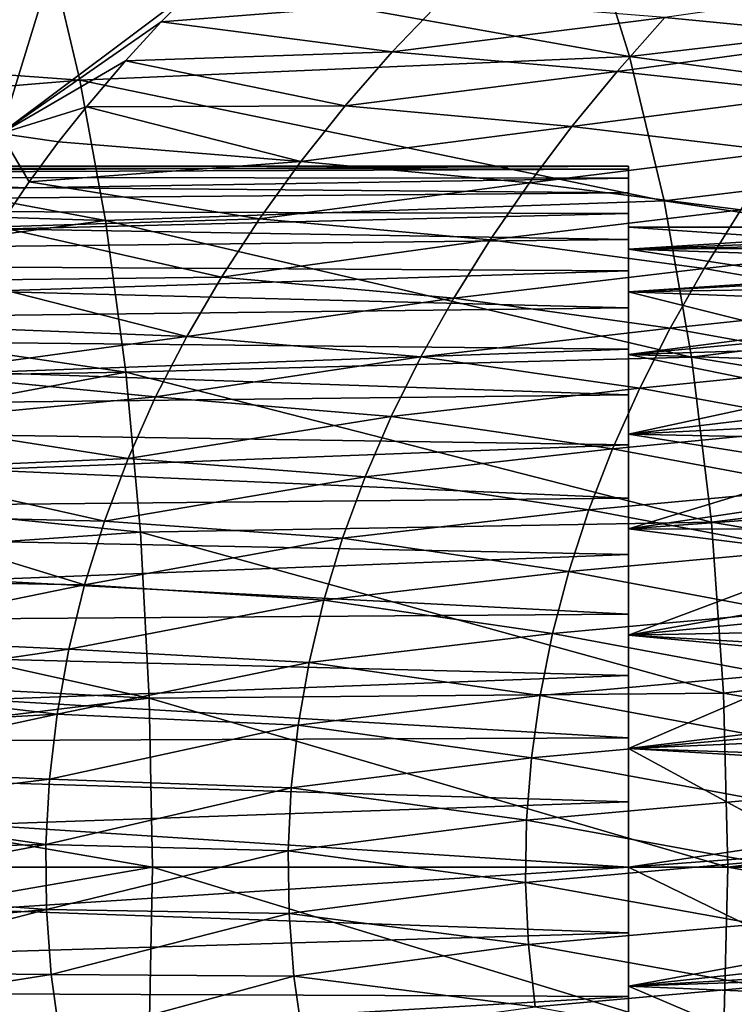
# Model space of a CAD drawing. Header units: metres. Extents: x -62 to 300, y -109 to 109.
# Tile 454 of 656: x -21.45 to -15.33, y 75.13 to 83.55. Entities that reach past the tile are written whole.
import ezdxf

# ---------------------------------------------------------------- set-up
doc = ezdxf.new("R2010")
doc.units = ezdxf.units.M
doc.layers.add('solid_500635', color=7, linetype='CONTINUOUS')

msp = doc.modelspace()

# ---------------------------------------------------------------- linework, layer by layer
at = {"layer": 'solid_500635'}
for points in [[(-16.57902, 84.355042, -14.683966), (-16.228474, 83.237823, -15.605897), (-21.191458, 84.121262, -14.691072)], [(-11.630633, 83.779594, -15.396885), (-16.228474, 83.237823, -15.605897), (-16.57902, 84.355042, -14.683966)], [(-25.239401, 83.347534, -15.26133), (-21.191458, 84.121262, -14.691072), (-20.932703, 83.035843, -15.611236)], [(-25.239401, 83.347534, -15.26133), (-25.239401, 83.973305, -14.695056), (-21.191458, 84.121262, -14.691072)], [(-16.228474, 83.237823, -15.605897), (-20.932703, 83.035843, -15.611236), (-21.191458, 84.121262, -14.691072)], [(-21.257181, 83.733414, 0.981811), (-24.090141, 83.944878, 0.608965), (-24.406492, 82.762741, 1.525482)], [(-15.927182, 83.569969, 2.044471), (-14.18335, 83.403152, 2.907403), (-13.773799, 83.88105, 2.690423)], [(-19.953653, 83.822624, 1.00602), (-21.257181, 83.733414, 0.981811), (-21.61013, 82.577789, 1.769752)], [(-20.236784, 83.533905, 1.205389), (-19.953653, 83.822624, 1.00602), (-21.61013, 82.577789, 1.769752)], [(-17.832205, 83.725853, 1.385041), (-19.953653, 83.822624, 1.00602), (-20.236784, 83.533905, 1.205389)], [(-11.630633, 83.779594, -15.396885), (-11.252923, 82.566795, -16.186991), (-16.228474, 83.237823, -15.605897)], [(-21.61013, 82.577789, 1.769752), (-21.257181, 83.733414, 0.981811), (-24.406492, 82.762741, 1.525482)], [(-17.832205, 83.725853, 1.385041), (-20.236784, 83.533905, 1.205389), (-18.260178, 83.276619, 1.654692)], [(-17.832205, 83.725853, 1.385041), (-18.260178, 83.276619, 1.654692), (-15.927182, 83.569969, 2.044471)], [(-20.542759, 83.20092, 1.422801), (-20.236784, 83.533905, 1.205389), (-21.61013, 82.577789, 1.769752)], [(-18.260178, 83.276619, 1.654692), (-20.236784, 83.533905, 1.205389), (-20.542759, 83.20092, 1.422801)], [(-18.260178, 83.276619, 1.654692), (-16.336775, 83.108833, 2.278912), (-15.927182, 83.569969, 2.044471)], [(-15.927182, 83.569969, 2.044471), (-16.336775, 83.108833, 2.278912), (-14.18335, 83.403152, 2.907403)], [(-25.239401, 82.677017, -15.780041), (-25.239401, 83.347534, -15.26133), (-20.932703, 83.035843, -15.611236)], [(-16.336775, 83.108833, 2.278912), (-14.57121, 82.917725, 3.112188), (-14.18335, 83.403152, 2.907403)], [(-18.260178, 83.276619, 1.654692), (-20.542759, 83.20092, 1.422801), (-18.664568, 82.813515, 1.911974)], [(-18.260178, 83.276619, 1.654692), (-18.664568, 82.813515, 1.911974), (-16.336775, 83.108833, 2.278912)], [(-20.878183, 82.806969, 1.663431), (-20.542759, 83.20092, 1.422801), (-21.61013, 82.577789, 1.769752)], [(-16.228474, 83.237823, -15.605897), (-15.933187, 82.000587, -16.383806), (-20.932703, 83.035843, -15.611236)], [(-18.664568, 82.813515, 1.911974), (-20.542759, 83.20092, 1.422801), (-20.878183, 82.806969, 1.663431)], [(-11.252923, 82.566795, -16.186991), (-15.933187, 82.000587, -16.383806), (-16.228474, 83.237823, -15.605897)], [(-18.664568, 82.813515, 1.911974), (-16.723436, 82.637497, 2.501091), (-16.336775, 83.108833, 2.278912)], [(-16.336775, 83.108833, 2.278912), (-16.723436, 82.637497, 2.501091), (-14.57121, 82.917725, 3.112188)], [(-25.239401, 82.677017, -15.780041), (-20.932703, 83.035843, -15.611236), (-20.714769, 81.834213, -16.387434)], [(-15.933187, 82.000587, -16.383806), (-20.714769, 81.834213, -16.387434), (-20.932703, 83.035843, -15.611236)], [(-16.723436, 82.637497, 2.501091), (-14.936046, 82.42524, 3.30425), (-14.57121, 82.917725, 3.112188)], [(-21.116741, 82.505478, 1.835917), (-20.878183, 82.806969, 1.663431), (-21.61013, 82.577789, 1.769752)], [(-19.043886, 82.337372, 2.155409), (-20.878183, 82.806969, 1.663431), (-21.116741, 82.505478, 1.835917)], [(-18.664568, 82.813515, 1.911974), (-20.878183, 82.806969, 1.663431), (-19.043886, 82.337372, 2.155409)], [(-18.664568, 82.813515, 1.911974), (-19.043886, 82.337372, 2.155409), (-16.723436, 82.637497, 2.501091)], [(-25.239401, 81.971039, -16.243582), (-25.239401, 82.677017, -15.780041), (-20.714769, 81.834213, -16.387434)], [(-21.630724, 81.779884, 2.211519), (-21.367981, 82.164635, 2.01919), (-21.61013, 82.577789, 1.769752)], [(-21.367981, 82.164635, 2.01919), (-21.116741, 82.505478, 1.835917), (-21.61013, 82.577789, 1.769752)], [(-19.043886, 82.337372, 2.155409), (-17.085806, 82.156654, 2.710001), (-16.723436, 82.637497, 2.501091)], [(-16.723436, 82.637497, 2.501091), (-17.085806, 82.156654, 2.710001), (-14.936046, 82.42524, 3.30425)], [(-11.252923, 82.566795, -16.186991), (-10.944651, 81.252739, -16.832798), (-15.933187, 82.000587, -16.383806)], [(-19.043886, 82.337372, 2.155409), (-21.116741, 82.505478, 1.835917), (-21.367981, 82.164635, 2.01919)], [(-17.085806, 82.156654, 2.710001), (-15.276613, 81.926285, 3.482945), (-14.936046, 82.42524, 3.30425)], [(-19.043886, 82.337372, 2.155409), (-21.367981, 82.164635, 2.01919), (-19.396774, 81.849213, 2.383483)], [(-19.043886, 82.337372, 2.155409), (-19.396774, 81.849213, 2.383483), (-17.085806, 82.156654, 2.710001)], [(-32.239399, 82.208832, -8.211694), (-16.239401, 82.273972, -7.722058), (-16.239401, 82.300003, -7.169705)], [(-32.239399, 82.300003, -7.169716), (-16.239401, 82.300003, -7.169705), (-16.239401, 82.273972, -6.617353)], [(-32.239399, 82.300003, -7.169716), (-32.239399, 82.208832, -8.211694), (-16.239401, 82.300003, -7.169705)], [(-32.239399, 82.208832, -6.127738), (-32.239399, 82.300003, -7.169716), (-16.239401, 82.273972, -6.617353)], [(-32.239399, 82.208832, -8.211694), (-16.239401, 82.197113, -8.273635), (-16.239401, 82.273972, -7.722058)], [(-32.239399, 82.208832, -6.127738), (-16.239401, 82.273972, -6.617353), (-16.239401, 82.197113, -6.065776)], [(-16.239401, 82.273972, -6.617353), (-16.239401, 82.300003, -7.169705), (-16.239401, 82.273972, -7.722058)], [(-16.239401, 82.273972, -6.617353), (-16.239401, 82.273972, -7.722058), (-16.239401, 82.197113, -8.273635)], [(-16.239401, 82.197113, -6.065776), (-16.239401, 82.273972, -6.617353), (-16.239401, 82.197113, -8.273635)], [(-32.239399, 82.208832, -8.211694), (-32.239399, 81.938095, -9.221991), (-16.239401, 82.197113, -8.273635)], [(-32.239399, 82.208832, -6.127738), (-16.239401, 82.197113, -6.065776), (-16.239401, 82.071159, -5.528578)], [(-32.239399, 81.938103, -5.117441), (-32.239399, 82.208832, -6.127738), (-16.239401, 82.071159, -5.528578)], [(-32.239399, 81.938095, -9.221991), (-16.239401, 82.071159, -8.810833), (-16.239401, 82.197113, -8.273635)], [(-19.396774, 81.849213, 2.383483), (-21.367981, 82.164635, 2.01919), (-21.630724, 81.779884, 2.211519)], [(-19.396774, 81.849213, 2.383483), (-17.422636, 81.667145, 2.904572), (-17.085806, 82.156654, 2.710001)], [(-17.085806, 82.156654, 2.710001), (-17.422636, 81.667145, 2.904572), (-15.276613, 81.926285, 3.482945)], [(-16.239401, 82.197113, -6.065776), (-16.239401, 82.197113, -8.273635), (-16.239401, 82.071159, -8.810833)], [(-16.239401, 82.071159, -5.528578), (-16.239401, 82.197113, -6.065776), (-16.239401, 82.071159, -8.810833)], [(-32.239399, 81.938095, -9.221991), (-16.239401, 81.894539, -9.336213), (-16.239401, 82.071159, -8.810833)], [(-32.239399, 81.938103, -5.117441), (-16.239401, 82.071159, -5.528578), (-16.239401, 81.894539, -5.003198)], [(-16.239401, 82.071159, -5.528578), (-16.239401, 82.071159, -8.810833), (-16.239401, 81.894539, -9.336213)], [(-16.239401, 81.894539, -5.003198), (-16.239401, 82.071159, -5.528578), (-16.239401, 81.894539, -9.336213)], [(-15.933187, 82.000587, -16.383806), (-15.698106, 80.664818, -17.003906), (-20.714769, 81.834213, -16.387434)], [(-10.944651, 81.252739, -16.832798), (-15.698106, 80.664818, -17.003906), (-15.933187, 82.000587, -16.383806)], [(-32.239399, 81.938103, -5.117441), (-16.239401, 81.894539, -5.003198), (-16.239401, 81.669914, -4.493891)], [(-32.239399, 81.496048, -4.169523), (-32.239399, 81.938103, -5.117441), (-16.239401, 81.669914, -4.493891)], [(-32.239399, 81.938095, -9.221991), (-32.239399, 81.496033, -10.169909), (-16.239401, 81.894539, -9.336213)], [(-32.239399, 81.496033, -10.169909), (-16.239401, 81.669914, -9.84552), (-16.239401, 81.894539, -9.336213)], [(-25.239401, 81.22644, -16.65415), (-25.239401, 81.971039, -16.243582), (-20.714769, 81.834213, -16.387434)], [(-17.422636, 81.667145, 2.904572), (-15.591767, 81.4216, 3.64757), (-15.276613, 81.926285, 3.482945)], [(-16.239401, 81.894539, -5.003198), (-16.239401, 81.77607, -7.679161), (-16.239401, 81.77607, -6.660251)], [(-16.239401, 81.669914, -4.493891), (-16.239401, 81.894539, -5.003198), (-16.239401, 81.77607, -6.660251)], [(-16.239401, 81.894539, -9.336213), (-16.239401, 81.669914, -9.84552), (-16.239401, 81.77607, -7.679161)], [(-16.239401, 81.894539, -5.003198), (-16.239401, 81.894539, -9.336213), (-16.239401, 81.77607, -7.679161)], [(-15.276613, 81.926285, 3.482945), (-15.591767, 81.4216, 3.64757), (-13.601339, 81.644669, 4.441846)], [(-25.239401, 81.22644, -16.65415), (-20.714769, 81.834213, -16.387434), (-20.541294, 80.537178, -17.006037)], [(-19.396774, 81.849213, 2.383483), (-21.630724, 81.779884, 2.211519), (-19.721996, 81.35022, 2.59471)], [(-15.698106, 80.664818, -17.003906), (-20.541294, 80.537178, -17.006037), (-20.714769, 81.834213, -16.387434)], [(-19.396774, 81.849213, 2.383483), (-19.721996, 81.35022, 2.59471), (-17.422636, 81.667145, 2.904572)], [(-19.721996, 81.35022, 2.59471), (-21.630724, 81.779884, 2.211519), (-21.91361, 81.324089, 2.420064)], [(-13.639406, 81.782738, -6.734263), (-16.239401, 81.77607, -6.660251), (-16.239401, 81.77607, -7.679161)], [(-13.639406, 81.782738, -6.734263), (-14.063054, 81.627037, -5.801243), (-16.239401, 81.77607, -6.660251)], [(-13.205065, 81.776398, -7.678688), (-13.639406, 81.782738, -6.734263), (-16.239401, 81.77607, -7.679161)], [(-13.205065, 81.776398, -7.678688), (-16.239401, 81.77607, -7.679161), (-16.239401, 81.589317, -8.674317)], [(-12.988922, 81.712502, -8.146847), (-13.205065, 81.776398, -7.678688), (-16.239401, 81.589317, -8.674317)], [(-16.239401, 81.669914, -4.493891), (-16.239401, 81.77607, -6.660251), (-16.239401, 81.589317, -5.665094)], [(-14.063054, 81.627037, -5.801243), (-16.239401, 81.589317, -5.665094), (-16.239401, 81.77607, -6.660251)], [(-16.239401, 81.669914, -9.84552), (-16.239401, 81.589317, -8.674317), (-16.239401, 81.77607, -7.679161)], [(-32.239399, 81.496033, -10.169909), (-16.239401, 81.401955, -10.327027), (-16.239401, 81.669914, -9.84552)], [(-32.239399, 81.496048, -4.169523), (-16.239401, 81.669914, -4.493891), (-16.239401, 81.401955, -4.012384)], [(-19.721996, 81.35022, 2.59471), (-17.73278, 81.16993, 3.08375), (-17.422636, 81.667145, 2.904572)], [(-17.422636, 81.667145, 2.904572), (-17.73278, 81.16993, 3.08375), (-15.591767, 81.4216, 3.64757)], [(-12.773009, 81.608604, -8.608005), (-12.988922, 81.712502, -8.146847), (-16.239401, 81.589317, -8.674317)], [(-16.239401, 81.401955, -4.012384), (-16.239401, 81.669914, -4.493891), (-16.239401, 81.589317, -5.665094)], [(-16.239401, 81.669914, -9.84552), (-16.239401, 81.401955, -10.327027), (-16.239401, 81.589317, -8.674317)], [(-15.591767, 81.4216, 3.64757), (-13.884815, 81.123276, 4.577589), (-13.601339, 81.644669, 4.441846)], [(-14.063054, 81.627037, -5.801243), (-14.460292, 81.31752, -4.917042), (-16.239401, 81.589317, -5.665094)], [(-12.559877, 81.465691, -9.057987), (-12.773009, 81.608604, -8.608005), (-16.239401, 81.589317, -8.674317)], [(-16.239401, 81.401955, -4.012384), (-16.239401, 81.589317, -5.665094), (-16.239401, 81.224022, -4.719728)], [(-14.460292, 81.31752, -4.917042), (-16.239401, 81.224022, -4.719728), (-16.239401, 81.589317, -5.665094)], [(-16.239401, 81.401955, -10.327027), (-16.239401, 81.224022, -9.619682), (-16.239401, 81.589317, -8.674317)], [(-12.559877, 81.465691, -9.057987), (-16.239401, 81.589317, -8.674317), (-16.239401, 81.224022, -9.619682)], [(-32.239399, 81.496048, -4.169523), (-16.239401, 81.401955, -4.012384), (-16.239401, 81.087746, -3.554502)], [(-32.239399, 80.896088, -3.312768), (-32.239399, 81.496048, -4.169523), (-16.239401, 81.087746, -3.554502)], [(-32.239399, 81.496033, -10.169909), (-32.239399, 80.896072, -11.026665), (-16.239401, 81.401955, -10.327027)], [(-32.239399, 80.896072, -11.026665), (-16.239401, 81.087746, -10.784909), (-16.239401, 81.401955, -10.327027)], [(-17.73278, 81.16993, 3.08375), (-15.880464, 80.912025, 3.797404), (-15.591767, 81.4216, 3.64757)], [(-12.353056, 81.285271, -9.492861), (-12.559877, 81.465691, -9.057987), (-16.239401, 81.224022, -9.619682)], [(-16.239401, 81.087746, -3.554502), (-16.239401, 81.401955, -4.012384), (-16.239401, 81.224022, -4.719728)], [(-16.239401, 81.401955, -10.327027), (-16.239401, 81.087746, -10.784909), (-16.239401, 81.224022, -9.619682)], [(-15.591767, 81.4216, 3.64757), (-15.880464, 80.912025, 3.797404), (-13.884815, 81.123276, 4.577589)], [(-20.018465, 80.841927, 2.787595), (-21.91361, 81.324089, 2.420064), (-22.139103, 80.923325, 2.586604)], [(-19.721996, 81.35022, 2.59471), (-21.91361, 81.324089, 2.420064), (-20.018465, 80.841927, 2.787595)], [(-19.721996, 81.35022, 2.59471), (-20.018465, 80.841927, 2.787595), (-17.73278, 81.16993, 3.08375)], [(-14.460292, 81.31752, -4.917042), (-14.823681, 80.870071, -4.109569), (-16.239401, 81.224022, -4.719728)], [(-25.239401, 80.453896, -17.00543), (-25.239401, 81.22644, -16.65415), (-20.541294, 80.537178, -17.006037)], [(-12.150482, 81.068405, -9.910559), (-12.353056, 81.285271, -9.492861), (-16.239401, 81.224022, -9.619682)], [(-16.239401, 81.087746, -3.554502), (-16.239401, 81.224022, -4.719728), (-16.239401, 80.687508, -3.85385)], [(-14.823681, 80.870071, -4.109569), (-16.239401, 80.687508, -3.85385), (-16.239401, 81.224022, -4.719728)], [(-16.239401, 80.73275, -11.21298), (-16.239401, 80.687508, -10.485561), (-16.239401, 81.224022, -9.619682)], [(-12.150482, 81.068405, -9.910559), (-16.239401, 81.224022, -9.619682), (-16.239401, 80.687508, -10.485561)], [(-16.239401, 81.087746, -10.784909), (-16.239401, 80.73275, -11.21298), (-16.239401, 81.224022, -9.619682)], [(-10.944651, 81.252739, -16.832798), (-10.711287, 79.857841, -17.322147), (-15.698106, 80.664818, -17.003906)], [(-20.018465, 80.841927, 2.787595), (-18.015244, 80.66629, 3.246433), (-17.73278, 81.16993, 3.08375)], [(-17.73278, 81.16993, 3.08375), (-18.015244, 80.66629, 3.246433), (-15.880464, 80.912025, 3.797404)], [(-32.239399, 80.896072, -11.026665), (-16.239401, 80.73275, -11.21298), (-16.239401, 81.087746, -10.784909)], [(-32.239399, 80.896088, -3.312768), (-16.239401, 81.087746, -3.554502), (-16.239401, 80.73275, -3.126431)], [(-16.239401, 80.73275, -3.126431), (-16.239401, 81.087746, -3.554502), (-16.239401, 80.687508, -3.85385)], [(-11.955667, 80.818336, -10.305727), (-12.150482, 81.068405, -9.910559), (-16.239401, 80.687508, -10.485561)], [(-15.880464, 80.912025, 3.797404), (-14.142513, 80.599457, 4.699215), (-13.884815, 81.123276, 4.577589)], [(-32.239399, 80.896088, -3.312768), (-16.239401, 80.73275, -3.126431), (-16.239401, 80.343277, -2.736955)], [(-32.239399, 80.156456, -2.573213), (-32.239399, 80.896088, -3.312768), (-16.239401, 80.343277, -2.736955)], [(-32.239399, 80.896072, -11.026665), (-32.239399, 80.156433, -11.766219), (-16.239401, 80.73275, -11.21298)], [(-20.018465, 80.841927, 2.787595), (-22.139103, 80.923325, 2.586604), (-22.341551, 80.525642, 2.736694)], [(-18.015244, 80.66629, 3.246433), (-16.14175, 80.398415, 3.93179), (-15.880464, 80.912025, 3.797404)], [(-15.880464, 80.912025, 3.797404), (-16.14175, 80.398415, 3.93179), (-14.142513, 80.599457, 4.699215)], [(-20.018465, 80.841927, 2.787595), (-22.341551, 80.525642, 2.736694), (-20.285141, 80.324951, 2.961169)], [(-20.018465, 80.841927, 2.787595), (-20.285141, 80.324951, 2.961169), (-18.015244, 80.66629, 3.246433)], [(-14.612398, 80.356354, -3.45541), (-16.239401, 80.687508, -3.85385), (-14.823681, 80.870071, -4.109569)], [(-11.772332, 80.539528, -10.673472), (-11.955667, 80.818336, -10.305727), (-16.239401, 80.687508, -10.485561)], [(-32.239399, 80.156433, -11.766219), (-16.239401, 80.343277, -11.602455), (-16.239401, 80.73275, -11.21298)], [(-16.239401, 80.343277, -2.736955), (-16.239401, 80.73275, -3.126431), (-16.239401, 80.687508, -3.85385)], [(-16.239401, 80.73275, -11.21298), (-16.239401, 80.343277, -11.602455), (-16.239401, 80.687508, -10.485561)], [(-15.698106, 80.664818, -17.003906), (-15.527649, 79.252686, -17.453897), (-20.541294, 80.537178, -17.006037)], [(-20.285141, 80.324951, 2.961169), (-18.268959, 80.156342, 3.392138), (-18.015244, 80.66629, 3.246433)], [(-18.015244, 80.66629, 3.246433), (-18.268959, 80.156342, 3.392138), (-16.14175, 80.398415, 3.93179)], [(-16.239401, 80.343277, -2.736955), (-16.239401, 80.687508, -3.85385), (-16.239401, 80.00547, -3.106367)], [(-14.612398, 80.356354, -3.45541), (-16.239401, 80.00547, -3.106367), (-16.239401, 80.687508, -3.85385)], [(-16.239401, 80.343277, -11.602455), (-16.239401, 80.00547, -11.233044), (-16.239401, 80.687508, -10.485561)], [(-11.772332, 80.539528, -10.673472), (-16.239401, 80.687508, -10.485561), (-16.239401, 80.00547, -11.233044)], [(-10.711287, 79.857841, -17.322147), (-15.527649, 79.252686, -17.453897), (-15.698106, 80.664818, -17.003906)], [(-16.14175, 80.398415, 3.93179), (-14.373259, 80.073349, 4.806757), (-14.142513, 80.599457, 4.699215)], [(-25.239401, 79.655174, -17.295111), (-20.541294, 80.537178, -17.006037), (-20.415516, 79.166222, -17.45488)], [(-25.239401, 79.655174, -17.295111), (-25.239401, 80.453896, -17.00543), (-20.541294, 80.537178, -17.006037)], [(-20.285141, 80.324951, 2.961169), (-22.341551, 80.525642, 2.736694), (-22.530249, 80.110977, 2.87754)], [(-15.527649, 79.252686, -17.453897), (-20.415516, 79.166222, -17.45488), (-20.541294, 80.537178, -17.006037)], [(-11.598724, 80.234749, -11.012588), (-11.772332, 80.539528, -10.673472), (-16.239401, 80.00547, -11.233044)], [(-18.268959, 80.156342, 3.392138), (-16.374359, 79.880287, 4.050836), (-16.14175, 80.398415, 3.93179)], [(-16.14175, 80.398415, 3.93179), (-16.374359, 79.880287, 4.050836), (-14.373259, 80.073349, 4.806757)], [(-32.239399, 80.156433, -11.766219), (-16.239401, 79.915207, -11.957448), (-16.239401, 80.343277, -11.602455)], [(-32.239399, 80.156456, -2.573213), (-16.239401, 80.343277, -2.736955), (-16.239401, 79.915207, -2.381963)], [(-20.285141, 80.324951, 2.961169), (-22.530249, 80.110977, 2.87754), (-20.520708, 79.797745, 3.115418)], [(-20.285141, 80.324951, 2.961169), (-20.520708, 79.797745, 3.115418), (-18.268959, 80.156342, 3.392138)], [(-14.612398, 80.356354, -3.45541), (-14.487055, 79.729904, -2.870201), (-16.239401, 80.00547, -3.106367)], [(-16.239401, 79.915207, -2.381963), (-16.239401, 80.343277, -2.736955), (-16.239401, 80.00547, -3.106367)], [(-16.239401, 80.343277, -11.602455), (-16.239401, 79.915207, -11.957448), (-16.239401, 80.00547, -11.233044)], [(-11.436813, 79.905708, -11.322881), (-11.598724, 80.234749, -11.012588), (-16.239401, 80.00547, -11.233044)], [(-32.239399, 80.156456, -2.573213), (-16.239401, 79.915207, -2.381963), (-16.239401, 79.457321, -2.067748)], [(-32.239399, 79.299637, -1.973342), (-32.239399, 80.156456, -2.573213), (-16.239401, 79.457321, -2.067748)], [(-32.239399, 80.156433, -11.766219), (-32.239399, 79.299606, -12.366086), (-16.239401, 79.915207, -11.957448)], [(-20.520708, 79.797745, 3.115418), (-18.492561, 79.639038, 3.520967), (-18.268959, 80.156342, 3.392138)], [(-18.268959, 80.156342, 3.392138), (-18.492561, 79.639038, 3.520967), (-16.374359, 79.880287, 4.050836)], [(-20.520708, 79.797745, 3.115418), (-22.530249, 80.110977, 2.87754), (-22.693676, 79.704407, 3.000577)], [(-16.374359, 79.880287, 4.050836), (-14.575682, 79.544807, 4.900511), (-14.373259, 80.073349, 4.806757)], [(-16.239401, 79.915207, -2.381963), (-16.239401, 80.00547, -3.106367), (-16.239401, 79.196243, -2.494095)], [(-14.487055, 79.729904, -2.870201), (-16.239401, 79.196243, -2.494095), (-16.239401, 80.00547, -3.106367)], [(-16.239401, 79.457321, -12.271663), (-16.239401, 79.196243, -11.845316), (-16.239401, 80.00547, -11.233044)], [(-11.436813, 79.905708, -11.322881), (-16.239401, 80.00547, -11.233044), (-16.239401, 79.196243, -11.845316)], [(-16.239401, 79.915207, -11.957448), (-16.239401, 79.457321, -12.271663), (-16.239401, 80.00547, -11.233044)], [(-32.239399, 79.299606, -12.366086), (-16.239401, 79.457321, -12.271663), (-16.239401, 79.915207, -11.957448)], [(-18.492561, 79.639038, 3.520967), (-16.576921, 79.357414, 4.154579), (-16.374359, 79.880287, 4.050836)], [(-16.374359, 79.880287, 4.050836), (-16.576921, 79.357414, 4.154579), (-14.575682, 79.544807, 4.900511)], [(-16.239401, 79.457321, -2.067748), (-16.239401, 79.915207, -2.381963), (-16.239401, 79.196243, -2.494095)], [(-11.287973, 79.554443, -11.603506), (-11.436813, 79.905708, -11.322881), (-16.239401, 79.196243, -11.845316)], [(-20.520708, 79.797745, 3.115418), (-22.693676, 79.704407, 3.000577), (-20.723822, 79.260742, 3.249558)], [(-20.520708, 79.797745, 3.115418), (-20.723822, 79.260742, 3.249558), (-18.492561, 79.639038, 3.520967)], [(-10.711287, 79.857841, -17.322147), (-10.55615, 78.404785, -17.647673), (-15.527649, 79.252686, -17.453897)], [(-20.723822, 79.260742, 3.249558), (-22.693676, 79.704407, 3.000577), (-22.832817, 79.309113, 3.106261)], [(-14.487055, 79.729904, -2.870201), (-14.4175, 78.968445, -2.360402), (-16.239401, 79.196243, -2.494095)], [(-25.239401, 78.833244, -17.523434), (-25.239401, 79.655174, -17.295111), (-20.415516, 79.166222, -17.45488)], [(-20.723822, 79.260742, 3.249558), (-18.684834, 79.114983, 3.632343), (-18.492561, 79.639038, 3.520967)], [(-18.492561, 79.639038, 3.520967), (-18.684834, 79.114983, 3.632343), (-16.576921, 79.357414, 4.154579)], [(-16.576921, 79.357414, 4.154579), (-14.748789, 79.014168, 4.980409), (-14.575682, 79.544807, 4.900511)], [(-11.151099, 79.184303, -11.852737), (-11.287973, 79.554443, -11.603506), (-16.239401, 79.196243, -11.845316)], [(-32.239399, 79.299606, -12.366086), (-16.239401, 78.975815, -12.539616), (-16.239401, 79.457321, -12.271663)], [(-32.239399, 79.299637, -1.973342), (-16.239401, 79.457321, -2.067748), (-16.239401, 78.975815, -1.799795)], [(-16.239401, 78.975815, -1.799795), (-16.239401, 79.457321, -2.067748), (-16.239401, 79.196243, -2.494095)], [(-16.239401, 79.457321, -12.271663), (-16.239401, 78.975815, -12.539616), (-16.239401, 79.196243, -11.845316)], [(-32.239399, 79.299637, -1.973342), (-16.239401, 78.975815, -1.799795), (-16.239401, 78.466507, -1.575168)], [(-32.239399, 78.351715, -1.531402), (-32.239399, 79.299637, -1.973342), (-16.239401, 78.466507, -1.575168)], [(-32.239399, 79.299606, -12.366086), (-32.239399, 78.351685, -12.808019), (-16.239401, 78.975815, -12.539616)], [(-20.893448, 78.715797, 3.362423), (-22.832817, 79.309113, 3.106261), (-22.997768, 78.751991, 3.232391)], [(-20.723822, 79.260742, 3.249558), (-22.832817, 79.309113, 3.106261), (-20.893448, 78.715797, 3.362423)], [(-18.684834, 79.114983, 3.632343), (-16.748446, 78.830612, 4.242564), (-16.576921, 79.357414, 4.154579)], [(-16.576921, 79.357414, 4.154579), (-16.748446, 78.830612, 4.242564), (-14.748789, 79.014168, 4.980409)], [(-20.723822, 79.260742, 3.249558), (-20.893448, 78.715797, 3.362423), (-18.684834, 79.114983, 3.632343)], [(-15.527649, 79.252686, -17.453897), (-15.424094, 77.789185, -17.727446), (-20.415516, 79.166222, -17.45488)], [(-16.239401, 78.975815, -1.799795), (-16.239401, 79.196243, -2.494095), (-16.239401, 78.284904, -2.040992)], [(-14.4175, 78.968445, -2.360402), (-16.239401, 78.284904, -2.040992), (-16.239401, 79.196243, -2.494095)], [(-16.239401, 78.466507, -12.764243), (-16.239401, 78.284904, -12.298419), (-16.239401, 79.196243, -11.845316)], [(-11.151099, 79.184303, -11.852737), (-16.239401, 79.196243, -11.845316), (-16.239401, 78.284904, -12.298419)], [(-16.239401, 78.975815, -12.539616), (-16.239401, 78.466507, -12.764243), (-16.239401, 79.196243, -11.845316)], [(-10.55615, 78.404785, -17.647673), (-15.424094, 77.789185, -17.727446), (-15.527649, 79.252686, -17.453897)], [(-25.239401, 78.833244, -17.523434), (-20.415516, 79.166222, -17.45488), (-20.339111, 77.745544, -17.727701)], [(-20.893448, 78.715797, 3.362423), (-18.844833, 78.585487, 3.7255), (-18.684834, 79.114983, 3.632343)], [(-15.424094, 77.789185, -17.727446), (-20.339111, 77.745544, -17.727701), (-20.415516, 79.166222, -17.45488)], [(-18.684834, 79.114983, 3.632343), (-18.844833, 78.585487, 3.7255), (-16.748446, 78.830612, 4.242564)], [(-11.029409, 78.796745, -12.070343), (-11.151099, 79.184303, -11.852737), (-16.239401, 78.284904, -12.298419)], [(-32.239399, 78.351685, -12.808019), (-16.239401, 78.466507, -12.764243), (-16.239401, 78.975815, -12.539616)], [(-16.748446, 78.830612, 4.242564), (-14.89179, 78.481865, 5.046316), (-14.748789, 79.014168, 4.980409)], [(-16.239401, 78.466507, -1.575168), (-16.239401, 78.975815, -1.799795), (-16.239401, 78.284904, -2.040992)], [(-14.4175, 78.968445, -2.360402), (-14.385507, 78.112381, -1.976897), (-16.239401, 78.284904, -2.040992)], [(-25.239401, 77.999985, -17.686829), (-25.239401, 78.833244, -17.523434), (-20.339111, 77.745544, -17.727701)], [(-18.844833, 78.585487, 3.7255), (-16.888126, 78.300743, 4.314389), (-16.748446, 78.830612, 4.242564)], [(-16.748446, 78.830612, 4.242564), (-16.888126, 78.300743, 4.314389), (-14.89179, 78.481865, 5.046316)], [(-10.924325, 78.392174, -12.256237), (-11.029409, 78.796745, -12.070343), (-16.239401, 78.284904, -12.298419)], [(-20.893448, 78.715797, 3.362423), (-22.997768, 78.751991, 3.232391), (-23.113901, 78.261826, 3.321703)], [(-20.893448, 78.715797, 3.362423), (-23.113901, 78.261826, 3.321703), (-21.028776, 78.164764, 3.453069)], [(-20.893448, 78.715797, 3.362423), (-21.028776, 78.164764, 3.453069), (-18.844833, 78.585487, 3.7255)], [(-21.028776, 78.164764, 3.453069), (-18.971832, 78.051926, 3.799803), (-18.844833, 78.585487, 3.7255)], [(-18.844833, 78.585487, 3.7255), (-18.971832, 78.051926, 3.799803), (-16.888126, 78.300743, 4.314389)], [(-32.239399, 78.351685, -12.808019), (-16.239401, 77.941124, -12.940868), (-16.239401, 78.466507, -12.764243)], [(-32.239399, 78.351715, -1.531402), (-16.239401, 78.466507, -1.575168), (-16.239401, 77.941124, -1.398543)], [(-16.888126, 78.300743, 4.314389), (-15.004078, 77.94841, 5.098081), (-14.89179, 78.481865, 5.046316)], [(-16.239401, 77.941124, -1.398543), (-16.239401, 78.466507, -1.575168), (-16.239401, 78.284904, -2.040992)], [(-16.239401, 78.466507, -12.764243), (-16.239401, 77.941124, -12.940868), (-16.239401, 78.284904, -12.298419)], [(-10.834811, 77.974083, -12.408735), (-10.924325, 78.392174, -12.256237), (-16.239401, 78.284904, -12.298419)], [(-10.55615, 78.404785, -17.647673), (-10.481263, 76.917664, -17.804909), (-15.424094, 77.789185, -17.727446)], [(-32.239399, 78.351715, -1.531402), (-16.239401, 77.941124, -1.398543), (-16.239401, 77.407158, -1.273021)], [(-32.239399, 77.341591, -1.260806), (-32.239399, 78.351715, -1.531402), (-16.239401, 77.407158, -1.273021)], [(-32.239399, 78.351685, -12.808019), (-32.239399, 77.341568, -13.078609), (-16.239401, 77.941124, -12.940868)], [(-18.971832, 78.051926, 3.799803), (-16.995365, 77.768784, 4.369694), (-16.888126, 78.300743, 4.314389)], [(-16.888126, 78.300743, 4.314389), (-16.995365, 77.768784, 4.369694), (-15.004078, 77.94841, 5.098081)], [(-16.239401, 77.941124, -1.398543), (-16.239401, 78.284904, -2.040992), (-16.239401, 77.316971, -1.765045)], [(-14.385507, 78.112381, -1.976897), (-16.239401, 77.316971, -1.765045), (-16.239401, 78.284904, -2.040992)], [(-16.239401, 77.407158, -13.06639), (-16.239401, 77.316971, -12.574367), (-16.239401, 78.284904, -12.298419)], [(-10.834811, 77.974083, -12.408735), (-16.239401, 78.284904, -12.298419), (-16.239401, 77.316971, -12.574367)], [(-16.239401, 77.941124, -12.940868), (-16.239401, 77.407158, -13.06639), (-16.239401, 78.284904, -12.298419)], [(-21.028776, 78.164764, 3.453069), (-23.113901, 78.261826, 3.321703), (-23.19112, 77.8489, 3.381427)], [(-21.028776, 78.164764, 3.453069), (-23.19112, 77.8489, 3.381427), (-21.129236, 77.609657, 3.520738)], [(-21.028776, 78.164764, 3.453069), (-21.129236, 77.609657, 3.520738), (-18.971832, 78.051926, 3.799803)], [(-14.385507, 78.112381, -1.976897), (-14.373538, 77.203873, -1.744485), (-16.239401, 77.316971, -1.765045)], [(-21.129236, 77.609657, 3.520738), (-19.065317, 77.515747, 3.85474), (-18.971832, 78.051926, 3.799803)], [(-18.971832, 78.051926, 3.799803), (-19.065317, 77.515747, 3.85474), (-16.995365, 77.768784, 4.369694)], [(-32.239399, 77.341568, -13.078609), (-16.239401, 77.407158, -13.06639), (-16.239401, 77.941124, -12.940868)], [(-25.239401, 77.151535, -17.786106), (-25.239401, 77.999985, -17.686829), (-20.339111, 77.745544, -17.727701)], [(-16.995365, 77.768784, 4.369694), (-15.085233, 77.414345, 5.13556), (-15.004078, 77.94841, 5.098081)], [(-10.764545, 77.551521, -12.525421), (-10.834811, 77.974083, -12.408735), (-16.239401, 77.316971, -12.574367)], [(-16.239401, 77.407158, -1.273021), (-16.239401, 77.941124, -1.398543), (-16.239401, 77.316971, -1.765045)], [(-21.129236, 77.609657, 3.520738), (-23.19112, 77.8489, 3.381427), (-23.243269, 77.488876, 3.422013)], [(-15.424094, 77.789185, -17.727446), (-15.389188, 76.300003, -17.819706), (-20.339111, 77.745544, -17.727701)], [(-19.065317, 77.515747, 3.85474), (-17.069777, 77.235733, 4.408194), (-16.995365, 77.768784, 4.369694)], [(-16.995365, 77.768784, 4.369694), (-17.069777, 77.235733, 4.408194), (-15.085233, 77.414345, 5.13556)], [(-10.481263, 76.917664, -17.804909), (-15.389188, 76.300003, -17.819706), (-15.424094, 77.789185, -17.727446)], [(-25.239401, 77.151535, -17.786106), (-20.339111, 77.745544, -17.727701), (-20.313358, 76.300003, -17.819706)], [(-15.389188, 76.300003, -17.819706), (-20.313358, 76.300003, -17.819706), (-20.339111, 77.745544, -17.727701)], [(-21.129236, 77.609657, 3.520738), (-23.243269, 77.488876, 3.422013), (-23.280252, 77.143791, 3.450908)], [(-21.129236, 77.609657, 3.520738), (-23.280252, 77.143791, 3.450908), (-21.194494, 77.052551, 3.564895)], [(-21.129236, 77.609657, 3.520738), (-21.194494, 77.052551, 3.564895), (-19.065317, 77.515747, 3.85474)], [(-21.194494, 77.052551, 3.564895), (-19.125, 76.978447, 3.889949), (-19.065317, 77.515747, 3.85474)], [(-19.065317, 77.515747, 3.85474), (-19.125, 76.978447, 3.889949), (-17.069777, 77.235733, 4.408194)], [(-10.715466, 77.130867, -12.606585), (-10.764545, 77.551521, -12.525421), (-16.239401, 77.316971, -12.574367)], [(-32.239399, 77.341568, -13.078609), (-16.239401, 76.860168, -13.142648), (-16.239401, 77.407158, -13.06639)], [(-32.239399, 77.341591, -1.260806), (-16.239401, 77.407158, -1.273021), (-16.239401, 76.860168, -1.196764)], [(-32.239399, 77.341591, -1.260806), (-16.239401, 76.860168, -1.196764), (-16.239401, 76.300003, -1.169706)], [(-32.239399, 77.341591, -1.260806), (-16.239401, 76.300003, -1.169706), (-32.239399, 76.300003, -1.169706)], [(-32.239399, 77.341568, -13.078609), (-32.239399, 76.300003, -13.169705), (-16.239401, 76.860168, -13.142648)], [(-17.069777, 77.235733, 4.408194), (-15.135024, 76.88018, 5.158628), (-15.085233, 77.414345, 5.13556)], [(-16.239401, 76.860168, -1.196764), (-16.239401, 77.407158, -1.273021), (-16.239401, 77.316971, -1.765045)], [(-16.239401, 77.407158, -13.06639), (-16.239401, 76.860168, -13.142648), (-16.239401, 77.316971, -12.574367)], [(-16.239401, 77.316971, -1.765045), (-14.370783, 76.300003, -1.669706), (-16.239401, 76.300003, -1.669706)], [(-14.373538, 77.203873, -1.744485), (-14.370783, 76.300003, -1.669706), (-16.239401, 77.316971, -1.765045)], [(-16.239401, 76.860168, -1.196764), (-16.239401, 77.316971, -1.765045), (-16.239401, 76.300003, -1.669706)], [(-16.239401, 76.300003, -13.169705), (-16.239401, 76.300003, -12.669705), (-16.239401, 77.316971, -12.574367)], [(-10.715466, 77.130867, -12.606585), (-16.239401, 77.316971, -12.574367), (-16.239401, 76.300003, -12.669705)], [(-16.239401, 76.860168, -13.142648), (-16.239401, 76.300003, -13.169705), (-16.239401, 77.316971, -12.574367)], [(-19.125, 76.978447, 3.889949), (-17.111179, 76.702576, 4.429692), (-17.069777, 77.235733, 4.408194)], [(-17.069777, 77.235733, 4.408194), (-17.111179, 76.702576, 4.429692), (-15.135024, 76.88018, 5.158628)], [(-25.239401, 76.300446, -17.819706), (-25.239401, 77.151535, -17.786106), (-20.313358, 76.300003, -17.819706)], [(-21.194494, 77.052551, 3.564895), (-23.280252, 77.143791, 3.450908), (-23.304911, 76.795052, 3.470165)], [(-10.686229, 76.712822, -12.65419), (-10.715466, 77.130867, -12.606585), (-16.239401, 76.300003, -12.669705)], [(-21.194494, 77.052551, 3.564895), (-23.304911, 76.795052, 3.470165), (-21.224461, 76.495522, 3.585239)], [(-21.194494, 77.052551, 3.564895), (-21.224461, 76.495522, 3.585239), (-19.125, 76.978447, 3.889949)], [(-21.224461, 76.495522, 3.585239), (-19.150806, 76.441521, 3.905223), (-19.125, 76.978447, 3.889949)], [(-19.125, 76.978447, 3.889949), (-19.150806, 76.441521, 3.905223), (-17.111179, 76.702576, 4.429692)], [(-32.239399, 76.300003, -13.169705), (-16.239401, 76.300003, -13.169705), (-16.239401, 76.860168, -13.142648)], [(-17.111179, 76.702576, 4.429692), (-15.153412, 76.346436, 5.167185), (-15.135024, 76.88018, 5.158628)], [(-16.239401, 76.860168, -1.196764), (-16.239401, 76.300003, -1.669706), (-16.239401, 76.300003, -1.169706)], [(-10.481263, 76.917664, -17.804909), (-10.48849, 75.420609, -17.78973), (-15.389188, 76.300003, -17.819706)], [(-21.224461, 76.495522, 3.585239), (-23.304911, 76.795052, 3.470165), (-23.316736, 76.446335, 3.479408)], [(-19.150806, 76.441521, 3.905223), (-17.119604, 76.170197, 4.43408), (-17.111179, 76.702576, 4.429692)], [(-17.111179, 76.702576, 4.429692), (-17.119604, 76.170197, 4.43408), (-15.153412, 76.346436, 5.167185)], [(-10.686229, 76.712822, -12.65419), (-16.239401, 76.300003, -12.669705), (-10.676812, 76.300003, -12.669705)], [(-21.224461, 76.495522, 3.585239), (-23.316736, 76.446335, 3.479408), (-23.315723, 76.098839, 3.47862)], [(-21.224461, 76.495522, 3.585239), (-23.315723, 76.098839, 3.47862), (-21.219252, 75.939423, 3.581698)], [(-21.224461, 76.495522, 3.585239), (-21.219252, 75.939423, 3.581698), (-19.150806, 76.441521, 3.905223)], [(-21.219252, 75.939423, 3.581698), (-19.142843, 75.905212, 3.900505), (-19.150806, 76.441521, 3.905223)], [(-19.150806, 76.441521, 3.905223), (-19.142843, 75.905212, 3.900505), (-17.119604, 76.170197, 4.43408)], [(-17.119604, 76.170197, 4.43408), (-15.140482, 75.812798, 5.161164), (-15.153412, 76.346436, 5.167185)], [(-32.239399, 76.300003, -1.169706), (-16.239401, 76.300003, -1.169706), (-16.239401, 75.73983, -1.196764)], [(-32.239399, 75.25843, -1.260803), (-32.239399, 76.300003, -1.169706), (-16.239401, 75.73983, -1.196764)], [(-32.239399, 75.258415, -13.078606), (-16.239401, 75.73983, -13.142648), (-16.239401, 76.300003, -13.169705)], [(-32.239399, 76.300003, -13.169705), (-32.239399, 75.258415, -13.078606), (-16.239401, 76.300003, -13.169705)], [(-25.239401, 75.449326, -17.786171), (-25.239401, 76.300446, -17.819706), (-20.313358, 76.300003, -17.819706)], [(-25.239401, 75.449326, -17.786171), (-20.313358, 76.300003, -17.819706), (-20.339111, 74.854454, -17.727701)], [(-15.424094, 74.810814, -17.727446), (-20.339111, 74.854454, -17.727701), (-20.313358, 76.300003, -17.819706)], [(-15.389188, 76.300003, -17.819706), (-15.424094, 74.810814, -17.727446), (-20.313358, 76.300003, -17.819706)], [(-14.373568, 75.391617, -1.745238), (-16.239401, 76.300003, -1.669706), (-14.370783, 76.300003, -1.669706)], [(-14.373568, 75.391617, -1.745238), (-16.239401, 75.283028, -1.765045), (-16.239401, 76.300003, -1.669706)], [(-16.239401, 76.300003, -1.169706), (-16.239401, 76.300003, -1.669706), (-16.239401, 75.283028, -1.765045)], [(-16.239401, 75.73983, -1.196764), (-16.239401, 76.300003, -1.169706), (-16.239401, 75.283028, -1.765045)], [(-10.676812, 76.300003, -12.669705), (-16.239401, 76.300003, -12.669705), (-16.239401, 75.283028, -12.574367)], [(-16.239401, 75.73983, -13.142648), (-16.239401, 75.283028, -12.574367), (-16.239401, 76.300003, -12.669705)], [(-10.686363, 75.886803, -12.654162), (-10.676812, 76.300003, -12.669705), (-16.239401, 75.283028, -12.574367)], [(-16.239401, 76.300003, -13.169705), (-16.239401, 75.73983, -13.142648), (-16.239401, 76.300003, -12.669705)], [(-10.48849, 75.420609, -17.78973), (-15.424094, 74.810814, -17.727446), (-15.389188, 76.300003, -17.819706)], [(-19.142843, 75.905212, 3.900505), (-17.095108, 75.637367, 4.421337), (-17.119604, 76.170197, 4.43408)], [(-17.119604, 76.170197, 4.43408), (-17.095108, 75.637367, 4.421337), (-15.140482, 75.812798, 5.161164)], [(-21.219252, 75.939423, 3.581698), (-23.315723, 76.098839, 3.47862), (-23.301893, 75.750206, 3.467804)], [(-21.219252, 75.939423, 3.581698), (-23.301893, 75.750206, 3.467804), (-23.275206, 75.401344, 3.446968)], [(-21.219252, 75.939423, 3.581698), (-23.275206, 75.401344, 3.446968), (-21.178823, 75.382149, 3.554275)], [(-21.219252, 75.939423, 3.581698), (-21.178823, 75.382149, 3.554275), (-19.142843, 75.905212, 3.900505)], [(-21.178823, 75.382149, 3.554275), (-19.101055, 75.367928, 3.875807), (-19.142843, 75.905212, 3.900505)], [(-19.142843, 75.905212, 3.900505), (-19.101055, 75.367928, 3.875807), (-17.095108, 75.637367, 4.421337)], [(-10.715563, 75.469009, -12.606566), (-10.686363, 75.886803, -12.654162), (-16.239401, 75.283028, -12.574367)], [(-17.095108, 75.637367, 4.421337), (-15.096161, 75.278679, 5.140616), (-15.140482, 75.812798, 5.161164)], [(-32.239399, 75.25843, -1.260803), (-16.239401, 75.73983, -1.196764), (-16.239401, 75.192841, -1.273021)], [(-32.239399, 75.258415, -13.078606), (-16.239401, 75.192841, -13.06639), (-16.239401, 75.73983, -13.142648)], [(-16.239401, 75.192841, -1.273021), (-16.239401, 75.73983, -1.196764), (-16.239401, 75.283028, -1.765045)], [(-16.239401, 75.73983, -13.142648), (-16.239401, 75.192841, -13.06639), (-16.239401, 75.283028, -12.574367)], [(-19.101055, 75.367928, 3.875807), (-17.037592, 75.104141, 4.391525), (-17.095108, 75.637367, 4.421337)], [(-17.095108, 75.637367, 4.421337), (-17.037592, 75.104141, 4.391525), (-15.096161, 75.278679, 5.140616)], [(-25.239401, 74.60083, -17.686956), (-25.239401, 75.449326, -17.786171), (-20.339111, 74.854454, -17.727701)], [(-10.764431, 75.04921, -12.525592), (-10.715563, 75.469009, -12.606566), (-16.239401, 75.283028, -12.574367)], [(-10.48849, 75.420609, -17.78973), (-10.57757, 73.937714, -17.602715), (-15.424094, 74.810814, -17.727446)], [(-21.178823, 75.382149, 3.554275), (-23.275206, 75.401344, 3.446968), (-23.236055, 75.055748, 3.416465)], [(-21.178823, 75.382149, 3.554275), (-23.236055, 75.055748, 3.416465), (-21.103106, 74.825424, 3.503104)], [(-21.178823, 75.382149, 3.554275), (-21.103106, 74.825424, 3.503104), (-19.101055, 75.367928, 3.875807)], [(-21.103106, 74.825424, 3.503104), (-19.025396, 74.830971, 3.831252), (-19.101055, 75.367928, 3.875807)], [(-19.101055, 75.367928, 3.875807), (-19.025396, 74.830971, 3.831252), (-17.037592, 75.104141, 4.391525)], [(-14.373568, 75.391617, -1.745238), (-14.385382, 74.493309, -1.974912), (-16.239401, 75.283028, -1.765045)], [(-32.239399, 75.25843, -1.260803), (-16.239401, 75.192841, -1.273021), (-16.239401, 74.658875, -1.398543)], [(-32.239399, 74.248314, -1.531392), (-32.239399, 75.25843, -1.260803), (-16.239401, 74.658875, -1.398543)], [(-32.239399, 75.258415, -13.078606), (-32.239399, 74.248283, -12.808008), (-16.239401, 75.192841, -13.06639)], [(-17.037592, 75.104141, 4.391525), (-15.020456, 74.744553, 5.105638), (-15.096161, 75.278679, 5.140616)], [(-14.385382, 74.493309, -1.974912), (-16.239401, 74.315094, -2.040992), (-16.239401, 75.283028, -1.765045)], [(-16.239401, 75.192841, -1.273021), (-16.239401, 75.283028, -1.765045), (-16.239401, 74.315094, -2.040992)], [(-10.764431, 75.04921, -12.525592), (-16.239401, 75.283028, -12.574367), (-16.239401, 74.315094, -12.298419)], [(-16.239401, 74.658875, -12.940868), (-16.239401, 74.315094, -12.298419), (-16.239401, 75.283028, -12.574367)], [(-16.239401, 75.192841, -13.06639), (-16.239401, 74.658875, -12.940868), (-16.239401, 75.283028, -12.574367)], [(-32.239399, 74.248283, -12.808008), (-16.239401, 74.658875, -12.940868), (-16.239401, 75.192841, -13.06639)], [(-16.239401, 74.658875, -1.398543), (-16.239401, 75.192841, -1.273021), (-16.239401, 74.315094, -2.040992)]]:
    msp.add_3dface(points, dxfattribs=at)

doc.saveas('drawing.dxf')
